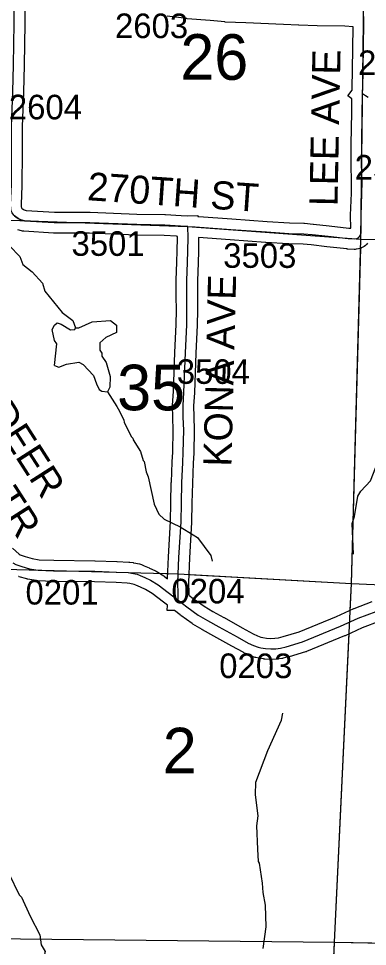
# Model space of a CAD drawing. Extents: x -157.2 to -99.3, y 12.2 to 46.2.
# Drawn here: x -125.008 to -124.015, y 21.323 to 23.968 of the extents above; entities that cross this region are included whole.
import ezdxf

# ---------------------------------------------------------------- set-up
doc = ezdxf.new("R2010")
doc.units = 0
for name, color, linetype in [('tdCoHydroRiver', 7, 'Continuous'), ('tdCoSecRdNmbr', 7, 'Continuous'), ('tdCoSecRdTxt', 7, 'Continuous'), ('tdCoSecRteBand', 7, 'Continuous'), ('tdCoSecRteCL', 7, 'Continuous'), ('tdCoSectLine', 7, 'Continuous'), ('tdCoSectLinePart', 7, 'Continuous'), ('tdCoSectNmbr', 7, 'Continuous'), ('tdCoSurfAsphalt', 7, 'Continuous'), ('tdCoSurfGravel', 7, 'Continuous'), ('tdCoTwpBndry', 7, 'Continuous'), ('tdCoTwpBndryShd', 7, 'Continuous')]:
    doc.layers.add(name, color=color, linetype=linetype)

msp = doc.modelspace()

# ---------------------------------------------------------------- linework, layer by layer
at = {"layer": 'tdCoHydroRiver'}
for points in [[(-125.0337, 23.3201), (-125.0046, 23.2893), (-124.9958, 23.267), (-124.9696, 23.2457), (-124.9405, 23.2133), (-124.9333, 23.191), (-124.8845, 23.1296), (-124.8536, 23.1066), (-124.8463, 23.0859)], [(-124.9062, 22.9788), (-124.8997, 23.0401), (-124.9058, 23.0498), (-124.9127, 23.0815), (-124.9061, 23.094), (-124.898, 23.1), (-124.8871, 23.0966), (-124.8607, 23.08), (-124.8481, 23.0812), (-124.8463, 23.0859)], [(-124.8463, 23.0859), (-124.8369, 23.0856), (-124.7985, 23.1035), (-124.7463, 23.1067), (-124.7293, 23.0936), (-124.7299, 23.0731), (-124.7603, 23.0582), (-124.7766, 23.0429), (-124.7772, 23.0224), (-124.7711, 23.0143), (-124.7714, 23.0049), (-124.7592, 22.9871), (-124.7478, 22.9474), (-124.7486, 22.9174), (-124.7553, 22.9034)], [(-124.9062, 22.9788), (-124.8938, 22.9737), (-124.8714, 22.9825), (-124.8365, 22.9878), (-124.8241, 22.9811), (-124.795, 22.9503), (-124.7862, 22.9264), (-124.7788, 22.9104), (-124.7711, 22.9054), (-124.7553, 22.9034)], [(-124.7553, 22.9034), (-124.7281, 22.8616), (-124.7206, 22.8487), (-124.7087, 22.8231), (-124.7073, 22.8168), (-124.688, 22.7768), (-124.6834, 22.7719), (-124.6819, 22.7671), (-124.6608, 22.7334), (-124.6537, 22.7079), (-124.6506, 22.7047), (-124.6451, 22.6761), (-124.6392, 22.6617), (-124.6225, 22.5839), (-124.6091, 22.5551), (-124.5938, 22.5405), (-124.5486, 22.5187), (-124.499, 22.4888), (-124.461, 22.4372), (-124.4568, 22.4213)], [(-124.0553, 22.4413), (-124.0591, 22.5283), (-124.0522, 22.5486), (-124.0427, 22.6067), (-124.0344, 22.6206), (-124.0067, 22.6498), (-123.9914, 22.6888), (-123.9489, 22.7397), (-123.8904, 22.7996), (-123.8404, 22.836), (-123.8277, 22.8372)], [(-124.3118, 21.3172), (-124.3037, 21.3785), (-124.3051, 21.4401), (-124.3119, 21.4766), (-124.3143, 21.5035), (-124.3221, 21.5605), (-124.3252, 21.5654), (-124.3273, 21.6001), (-124.3301, 21.6665), (-124.3262, 21.6948), (-124.3339, 21.755), (-124.3329, 21.7913), (-124.2987, 21.8818), (-124.2599, 21.9675), (-124.2562, 21.9879)], [(-125.0363, 21.5306), (-125.0065, 21.4698), (-125.0004, 21.4633), (-124.9751, 21.4089), (-124.9482, 21.3561), (-124.9443, 21.3275), (-124.9323, 21.3083), (-124.934, 21.302), (-124.9159, 21.2731), (-124.913, 21.2635), (-124.8995, 21.2394), (-124.8893, 21.2123), (-124.8866, 21.1933), (-124.8821, 21.1869), (-124.8827, 21.1127), (-124.8753, 21.0936), (-124.8508, 21.0676), (-124.7248, 21.004), (-124.7013, 20.997), (-124.6749, 20.9852), (-124.6159, 20.9488)]]:
    msp.add_lwpolyline(points, dxfattribs=at)
at = {"layer": 'tdCoSecRteBand'}
for points in [[(-124.9902, 24.0002), (-124.9908, 23.9527), (-124.9923, 23.8354), (-124.9923, 23.8352), (-124.9923, 23.835), (-124.9943, 23.7576), (-124.9943, 23.7573), (-124.9943, 23.757), (-124.9985, 23.6601), (-124.9982, 23.5858), (-124.9982, 23.5857), (-124.9982, 23.5855), (-124.9987, 23.4931), (-124.9987, 23.4925), (-124.9988, 23.492), (-125.0009, 23.4372), (-125.0006, 23.4311), (-125.0002, 23.4288), (-124.9988, 23.4266), (-124.9987, 23.4266), (-124.9976, 23.4255), (-124.9955, 23.4241), (-124.9919, 23.4226), (-124.9862, 23.4209), (-124.9062, 23.4162), (-124.8056, 23.4154), (-124.8051, 23.4154), (-124.8046, 23.4154), (-124.6713, 23.4103), (-124.5918, 23.409), (-124.5911, 23.409), (-124.5904, 23.409), (-124.5459, 23.4063), (-124.5267, 23.4053), (-124.4981, 23.4063), (-124.498, 23.4038), (-124.4954, 23.4036), (-124.4954, 23.4035), (-124.4014, 23.3966), (-124.4014, 23.3966), (-124.4014, 23.3966), (-124.3009, 23.3892), (-124.2373, 23.3853), (-124.196, 23.3844), (-124.195, 23.3843), (-124.194, 23.3843), (-124.1695, 23.382), (-124.1692, 23.382), (-124.1688, 23.382), (-124.124, 23.3768), (-124.0679, 23.3705), (-124.0627, 23.3703)], [(-124.0627, 23.3703), (-124.0632, 23.4058), (-124.0632, 23.4065), (-124.0632, 23.4072), (-124.0609, 23.4697), (-124.0602, 23.5012), (-124.0619, 23.5524), (-124.062, 23.5531), (-124.0619, 23.5538), (-124.0612, 23.6083), (-124.06, 23.7005), (-124.06, 23.7006), (-124.06, 23.7007), (-124.0595, 23.7246), (-124.0593, 23.7388), (-124.0708, 23.7469), (-124.0588, 23.7639), (-124.0587, 23.7692), (-124.0577, 23.8217), (-124.0559, 23.9439), (-124.056, 23.9439), (-124.056, 23.9443), (-124.0799, 23.9456), (-124.1582, 23.9468), (-124.1584, 23.9468), (-124.1586, 23.9468), (-124.2109, 23.9483), (-124.2114, 23.9483), (-124.2119, 23.9483), (-124.2544, 23.951), (-124.3611, 23.955), (-124.3612, 23.955), (-124.3614, 23.955), (-124.4198, 23.9577), (-124.4205, 23.9577), (-124.4213, 23.9578), (-124.4625, 23.9617), (-124.5281, 23.9671), (-124.5289, 23.9672), (-124.5295, 23.9673), (-124.5855, 23.9745)], [(-124.5842, 22.3705), (-124.5818, 22.433), (-124.5818, 22.4333), (-124.5818, 22.4336), (-124.5759, 22.5345), (-124.5747, 22.5874), (-124.5735, 22.6451), (-124.5735, 22.6454), (-124.5734, 22.6458), (-124.571, 22.7035), (-124.571, 22.7037), (-124.571, 22.704), (-124.5693, 22.7317), (-124.5681, 22.7942), (-124.5693, 22.8307), (-124.5693, 22.8308), (-124.5693, 22.831), (-124.57, 22.8633), (-124.57, 22.8646), (-124.57, 22.8659), (-124.5675, 22.9044), (-124.5633, 23.0158), (-124.5633, 23.0159), (-124.5633, 23.016), (-124.5597, 23.096), (-124.5589, 23.1366), (-124.5592, 23.1767), (-124.5592, 23.1768), (-124.5592, 23.1769), (-124.5592, 23.2208), (-124.5592, 23.2213), (-124.5592, 23.2218), (-124.5574, 23.2733), (-124.5564, 23.3059), (-124.5557, 23.3426), (-124.5559, 23.3467), (-124.5585, 23.3469), (-124.5585, 23.3469), (-124.5934, 23.349), (-124.6726, 23.3503), (-124.6729, 23.3503), (-124.6733, 23.3503), (-124.8065, 23.3555), (-124.9074, 23.3562), (-124.9081, 23.3562), (-124.9089, 23.3562), (-124.9932, 23.3612), (-124.9968, 23.3614), (-125.0002, 23.3624), (-125.0108, 23.3656)], [(-124.0152, 23.3271), (-124.0169, 23.3249), (-124.0203, 23.3209), (-124.0248, 23.3182), (-124.0302, 23.315), (-124.0352, 23.312), (-124.0409, 23.3112), (-124.0474, 23.3102), (-124.0502, 23.3097), (-124.0531, 23.3098), (-124.0714, 23.3106), (-124.0725, 23.3106), (-124.0735, 23.3108), (-124.1307, 23.3172), (-124.1308, 23.3172), (-124.1308, 23.3172), (-124.1753, 23.3223), (-124.1984, 23.3244), (-124.2393, 23.3254), (-124.2399, 23.3254), (-124.2404, 23.3254), (-124.3048, 23.3294), (-124.305, 23.3294), (-124.3052, 23.3294), (-124.4058, 23.3368), (-124.4957, 23.3433), (-124.4957, 23.3431), (-124.4957, 23.3423), (-124.4965, 23.3045), (-124.4965, 23.3044), (-124.4965, 23.3042), (-124.4975, 23.2714), (-124.4975, 23.2714), (-124.4975, 23.2713), (-124.4992, 23.2203), (-124.4992, 23.177), (-124.4989, 23.1366), (-124.4989, 23.1363), (-124.4989, 23.1359), (-124.4997, 23.0945), (-124.4997, 23.0941), (-124.4997, 23.0936), (-124.5034, 23.0134), (-124.5076, 22.9018), (-124.5076, 22.9014), (-124.5076, 22.901), (-124.51, 22.8634), (-124.5093, 22.8325), (-124.5081, 22.7954), (-124.508, 22.7946), (-124.5081, 22.7938), (-124.5093, 22.73), (-124.5093, 22.7293), (-124.5093, 22.7287), (-124.511, 22.7006), (-124.5135, 22.6435), (-124.5147, 22.5861), (-124.5147, 22.5861), (-124.5147, 22.5861), (-124.5159, 22.5326), (-124.516, 22.532), (-124.516, 22.5315), (-124.5219, 22.4305), (-124.5246, 22.36), (-124.5236, 22.3285), (-124.5236, 22.3275), (-124.5236, 22.3266), (-124.5237, 22.3242), (-124.5111, 22.3146), (-124.4802, 22.2926), (-124.4553, 22.2775), (-124.4237, 22.2603), (-124.4235, 22.2603), (-124.4234, 22.2602), (-124.3716, 22.2313), (-124.3716, 22.2313), (-124.3715, 22.2313), (-124.3408, 22.2141), (-124.3283, 22.2084), (-124.3184, 22.2047), (-124.3127, 22.2035), (-124.3022, 22.2017), (-124.2898, 22.2009), (-124.2788, 22.2013), (-124.2684, 22.2026), (-124.255, 22.2061), (-124.21, 22.2196), (-124.1034, 22.2632), (-124.0544, 22.2857), (-124.0535, 22.2861), (-124.0526, 22.2864), (-124.0013, 22.3059)], [(-125.0255, 22.4585), (-125.007, 22.4408), (-125.0041, 22.4394), (-124.9896, 22.4342), (-124.97, 22.4287), (-124.9496, 22.4249), (-124.9078, 22.4235), (-124.7913, 22.4223), (-124.7909, 22.4223), (-124.7905, 22.4223), (-124.7281, 22.4201), (-124.728, 22.42), (-124.7279, 22.42), (-124.6948, 22.4186), (-124.6932, 22.4185), (-124.6916, 22.4182), (-124.682, 22.4168), (-124.6811, 22.4166), (-124.6802, 22.4164), (-124.6642, 22.413), (-124.6614, 22.4124), (-124.6588, 22.4113), (-124.6507, 22.4078), (-124.6506, 22.4078), (-124.6506, 22.4078), (-124.6367, 22.4019), (-124.6363, 22.4017), (-124.6358, 22.4015), (-124.62, 22.3941), (-124.6184, 22.3933), (-124.6169, 22.3923), (-124.5952, 22.3788), (-124.594, 22.378), (-124.5928, 22.3771), (-124.5842, 22.3705)], [(-123.9802, 22.2497), (-124.0303, 22.2307), (-124.079, 22.2084), (-124.0795, 22.2082), (-124.0801, 22.2079), (-124.1886, 22.1635), (-124.19, 22.163), (-124.1914, 22.1626), (-124.2382, 22.1485), (-124.2387, 22.1484), (-124.2391, 22.1483), (-124.2549, 22.1441), (-124.2569, 22.1435), (-124.2589, 22.1433), (-124.2727, 22.1416), (-124.274, 22.1414), (-124.2754, 22.1414), (-124.2892, 22.1409), (-124.2907, 22.1408), (-124.2921, 22.1409), (-124.3077, 22.1419), (-124.3093, 22.142), (-124.311, 22.1423), (-124.3236, 22.1445), (-124.324, 22.1446), (-124.3244, 22.1447), (-124.3328, 22.1464), (-124.3351, 22.1469), (-124.3373, 22.1477), (-124.3504, 22.1526), (-124.3514, 22.153), (-124.3523, 22.1534), (-124.3668, 22.1601), (-124.3679, 22.1606), (-124.369, 22.1612), (-124.4008, 22.1789), (-124.4524, 22.2077), (-124.4846, 22.2251), (-124.4852, 22.2255), (-124.4858, 22.2258), (-124.5122, 22.2419), (-124.5131, 22.2424), (-124.514, 22.243), (-124.5463, 22.266), (-124.5468, 22.2663), (-124.5472, 22.2666), (-124.5486, 22.2677), (-124.5648, 22.2801), (-124.5852, 22.2808), (-124.5847, 22.2953), (-124.5962, 22.3042), (-124.6282, 22.3286), (-124.6471, 22.3405), (-124.6608, 22.3469), (-124.6741, 22.3526), (-124.6796, 22.3549), (-124.692, 22.3576), (-124.6991, 22.3587), (-124.7304, 22.3601), (-124.7923, 22.3623), (-124.9088, 22.3635), (-124.9091, 22.3635), (-124.9095, 22.3635), (-124.9539, 22.365), (-124.9561, 22.3651), (-124.9583, 22.3655), (-124.9823, 22.3699), (-124.9836, 22.3702), (-124.9849, 22.3706), (-125.0069, 22.3767), (-125.0079, 22.377), (-125.0088, 22.3774)]]:
    msp.add_lwpolyline(points, dxfattribs=at)
at = {"layer": 'tdCoSecRteCL'}
for points in [[(-124.5269, 23.3752), (-124.5476, 23.3763), (-124.5922, 23.379), (-124.6721, 23.3803), (-124.8058, 23.3854), (-124.9072, 23.3862), (-124.9915, 23.3911), (-125.0021, 23.3943), (-125.0097, 23.3975), (-125.0164, 23.402), (-125.0195, 23.4049), (-125.0221, 23.4074), (-125.0265, 23.4143), (-125.029, 23.4195), (-125.0305, 23.4276), (-125.0309, 23.437), (-125.0287, 23.4932), (-125.0282, 23.5857), (-125.0285, 23.6607), (-125.0243, 23.7583), (-125.0223, 23.8358), (-125.0208, 23.9531), (-125.0196, 24.0387)], [(-124.029, 23.7541), (-124.0287, 23.7687), (-124.0278, 23.8212), (-124.0258, 23.9544), (-124.0253, 23.9732)], [(-124.5269, 23.3752), (-124.5054, 23.3741), (-124.4036, 23.3667), (-124.303, 23.3593), (-124.2386, 23.3554), (-124.1967, 23.3544), (-124.1723, 23.3522), (-124.1274, 23.347), (-124.0702, 23.3406), (-124.0519, 23.3398), (-124.0455, 23.3408), (-124.0401, 23.344), (-124.0383, 23.3461), (-124.0379, 23.3466), (-124.0366, 23.3482), (-124.0332, 23.3563), (-124.0327, 23.3679), (-124.0332, 23.4062), (-124.031, 23.4688), (-124.0302, 23.5014), (-124.0319, 23.5534), (-124.0312, 23.6079), (-124.03, 23.7001), (-124.0292, 23.7447), (-124.029, 23.7541)], [(-124.029, 23.7541), (-124.0212, 23.7486), (-124.0136, 23.7432)], [(-124.5542, 22.3098), (-124.5536, 22.3276), (-124.5546, 22.3601), (-124.5519, 22.4319), (-124.5459, 22.5333), (-124.5447, 22.5868), (-124.5435, 22.6445), (-124.541, 22.7022), (-124.5393, 22.7305), (-124.538, 22.7944), (-124.5393, 22.8316), (-124.54, 22.864), (-124.5376, 22.9029), (-124.5334, 23.0146), (-124.5297, 23.095), (-124.5289, 23.1365), (-124.5292, 23.1769), (-124.5292, 23.2208), (-124.5274, 23.2723), (-124.5265, 23.3051), (-124.5257, 23.3429), (-124.5269, 23.3752)], [(-125.0245, 22.4161), (-125.016, 22.4118), (-124.9987, 22.4056), (-124.9768, 22.3994), (-124.9529, 22.395), (-124.9085, 22.3935), (-124.7916, 22.3923), (-124.7292, 22.3901), (-124.6962, 22.3886), (-124.6865, 22.3871), (-124.6705, 22.3837), (-124.6624, 22.3802), (-124.6486, 22.3743), (-124.6328, 22.3669), (-124.6111, 22.3533), (-124.5542, 22.3098)], [(-124.5542, 22.3098), (-124.529, 22.2904), (-124.4966, 22.2675), (-124.4703, 22.2515), (-124.438, 22.234), (-124.3862, 22.2051), (-124.3544, 22.1874), (-124.3398, 22.1807), (-124.3267, 22.1758), (-124.3184, 22.174), (-124.3058, 22.1718), (-124.2902, 22.1708), (-124.2764, 22.1713), (-124.2626, 22.1731), (-124.2468, 22.1773), (-124.2, 22.1913), (-124.0915, 22.2357), (-124.0419, 22.2584), (-123.9906, 22.2779)]]:
    msp.add_lwpolyline(points, dxfattribs=at)
at = {"layer": 'tdCoSectLine'}
for points in [[(-124.0337, 23.3389), (-124.0217, 24.3468)], [(-125.0315, 23.3927), (-124.5273, 23.3752), (-124.0337, 23.3389)], [(-124.0606, 22.3578), (-124.0337, 23.3389)], [(-124.0337, 23.3389), (-123.0362, 23.3207)], [(-125.0483, 22.3984), (-124.554, 22.3852), (-124.0606, 22.3578)], [(-124.1085, 21.3355), (-124.0606, 22.3578)], [(-124.0606, 22.3578), (-123.0724, 22.3134)], [(-125.0927, 21.3452), (-124.1085, 21.3355)], [(-124.1533, 20.3336), (-124.1085, 21.3355)], [(-124.1085, 21.3355), (-123.1136, 21.3149)]]:
    msp.add_lwpolyline(points, dxfattribs=at)
at = {"layer": 'tdCoSectLinePart'}
for points in [[(-124.0606, 22.3578), (-124.0344, 23.3134)], [(-124.6084, 22.3866), (-124.5839, 22.386)], [(-124.524, 22.3835), (-124.0606, 22.3578)], [(-124.0642, 22.2813), (-124.0606, 22.3578)], [(-124.0606, 22.3578), (-123.0724, 22.3134)], [(-124.1085, 21.3355), (-124.0673, 22.214)], [(-125.0927, 21.3452), (-124.1085, 21.3355)], [(-124.1132, 21.2306), (-124.1085, 21.3355)], [(-124.1085, 21.3355), (-123.9499, 21.3322)]]:
    msp.add_lwpolyline(points, dxfattribs=at)
at = {"layer": 'tdCoSurfAsphalt'}
msp.add_lwpolyline([(-125.016, 22.4118), (-124.9987, 22.4056), (-124.9768, 22.3994), (-124.9529, 22.395), (-124.9085, 22.3935), (-124.7916, 22.3923), (-124.7292, 22.3901), (-124.6962, 22.3886), (-124.6865, 22.3871), (-124.6705, 22.3837), (-124.6624, 22.3802), (-124.6486, 22.3743), (-124.6328, 22.3669), (-124.6111, 22.3533), (-124.5542, 22.3098), (-124.529, 22.2904), (-124.4966, 22.2675), (-124.4703, 22.2515), (-124.438, 22.234), (-124.3862, 22.2051), (-124.3544, 22.1874), (-124.3398, 22.1807), (-124.3267, 22.1758), (-124.3184, 22.174), (-124.3058, 22.1718), (-124.2902, 22.1708), (-124.2764, 22.1713), (-124.2626, 22.1731), (-124.2468, 22.1773), (-124.2, 22.1913), (-124.0915, 22.2357), (-124.0419, 22.2584), (-123.9906, 22.2779)], dxfattribs=at)
at = {"layer": 'tdCoSurfGravel'}
msp.add_line((-124.0383, 23.3461), (-124.0379, 23.3466), dxfattribs=at)
for points in [[(-124.029, 23.7541), (-124.0287, 23.7687), (-124.0278, 23.8212), (-124.0258, 23.9544), (-124.0253, 23.9732)], [(-124.0379, 23.3466), (-124.0366, 23.3482), (-124.0332, 23.3563), (-124.0327, 23.3679), (-124.0332, 23.4062), (-124.031, 23.4688), (-124.0302, 23.5014), (-124.0319, 23.5534), (-124.0312, 23.6079), (-124.03, 23.7001), (-124.0292, 23.7447), (-124.029, 23.7541)], [(-124.029, 23.7541), (-124.0212, 23.7486), (-124.0136, 23.7432)], [(-125.0195, 23.4049), (-125.0164, 23.402), (-125.0097, 23.3975), (-125.0021, 23.3943), (-124.9915, 23.3911), (-124.9072, 23.3862), (-124.8058, 23.3854), (-124.6721, 23.3803), (-124.5922, 23.379), (-124.5476, 23.3763), (-124.5269, 23.3752), (-124.5054, 23.3741), (-124.4036, 23.3667), (-124.303, 23.3593), (-124.2386, 23.3554), (-124.1967, 23.3544), (-124.1723, 23.3522), (-124.1274, 23.347), (-124.0702, 23.3406), (-124.0519, 23.3398), (-124.0455, 23.3408), (-124.0401, 23.344), (-124.0383, 23.3461)], [(-124.5542, 22.3098), (-124.5536, 22.3276), (-124.5546, 22.3601), (-124.5519, 22.4319), (-124.5459, 22.5333), (-124.5447, 22.5868), (-124.5435, 22.6445), (-124.541, 22.7022), (-124.5393, 22.7305), (-124.538, 22.7944), (-124.5393, 22.8316), (-124.54, 22.864), (-124.5376, 22.9029), (-124.5334, 23.0146), (-124.5297, 23.095), (-124.5289, 23.1365), (-124.5292, 23.1769), (-124.5292, 23.2208), (-124.5274, 23.2723), (-124.5265, 23.3051), (-124.5257, 23.3429), (-124.5269, 23.3752)]]:
    msp.add_lwpolyline(points, dxfattribs=at)
at = {"layer": 'tdCoTwpBndry'}
msp.add_lwpolyline([(-124.5241, 22.3835), (-124.0606, 22.3578), (-123.0724, 22.3134), (-122.9104, 22.3123)], dxfattribs=at)
at = {"layer": 'tdCoTwpBndryShd'}
msp.add_lwpolyline([(-125.0483, 22.3984), (-124.554, 22.3852), (-124.0606, 22.3578), (-123.0724, 22.3134), (-122.1211, 22.3071), (-121.1195, 22.2678), (-120.4063, 22.2426), (-120.1253, 22.2221), (-119.121, 22.2109), (-118.1244, 22.1878), (-117.128, 22.1568), (-116.1565, 22.1258), (-115.1566, 22.0935), (-114.1586, 22.0428), (-113.1614, 22.0193), (-112.1541, 22.0054), (-111.156, 21.9765)], dxfattribs=at)

# ---------------------------------------------------------------- texts
at = {"layer": 'tdCoSecRdNmbr'}
for s, rotation, p in [('2603', 359.905, (-124.7339, 23.912)), ('2504', 359.9055, (-124.042, 23.8066)), ('2604', 359.9048, (-125.036, 23.6805)), ('2506', 359.9055, (-124.0516, 23.5085)), ('3501', 359.9049, (-124.8576, 23.2914)), ('3503', 359.9053, (-124.4258, 23.2572)), ('3504', 359.9052, (-124.5579, 22.9265)), ('0201', 359.9049, (-124.9886, 22.2975)), ('0204', 359.9052, (-124.5732, 22.3008)), ('0203', 359.9053, (-124.4372, 22.088))]:
    msp.add_text(s, height=0.07, rotation=rotation, dxfattribs=at).set_placement(p)
at = {"layer": 'tdCoSecRdTxt'}
for s, rotation, p in [('LEE AVE', 88.8679, (-124.1005, 23.4324)), ('270TH ST', 356.0726, (-124.8142, 23.45)), ('KONA AVE', 88.5627, (-124.4025, 22.6899)), ('DEER', 302.6351, (-125.0996, 22.8444)), ('RUN TR', 302.6351, (-125.2266, 22.8203))]:
    msp.add_text(s, height=0.08, rotation=rotation, dxfattribs=at).set_placement(p)
at = {"layer": 'tdCoSectNmbr'}
for s, rotation, p in [('26', 359.9051, (-124.5479, 23.7932)), ('35', 359.9052, (-124.7278, 22.8511)), ('2', 359.9052, (-124.598, 21.8162))]:
    msp.add_text(s, height=0.13, rotation=rotation, dxfattribs=at).set_placement(p)

doc.saveas('drawing.dxf')
